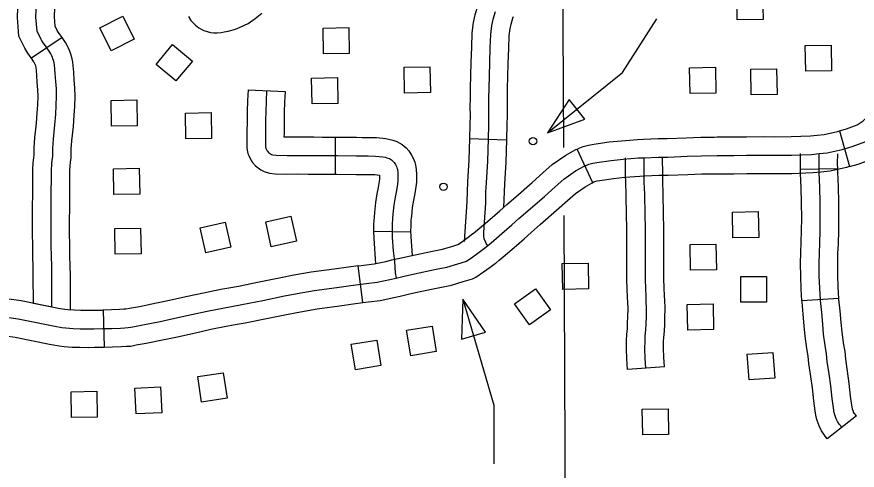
# Model space of a CAD drawing. Extents: x -19 to 366, y -4 to 359.
# Drawn here: x 136.972 to 137.616, y 194.537 to 194.884 of the extents above; entities that cross this region are included whole.
import ezdxf

# ---------------------------------------------------------------- set-up
doc = ezdxf.new("R2010")
doc.units = 0
for name, color, linetype in [('21', 7, 'Continuous'), ('R_Axis Annot', 7, 'Continuous'), ('R_ROW', 7, 'Continuous'), ('R_ROW Annot', 7, 'Continuous'), ('Sheet Fence', 7, 'Continuous')]:
    doc.layers.add(name, color=color, linetype=linetype)

msp = doc.modelspace()

# ---------------------------------------------------------------- linework, layer by layer
at = {"layer": '21'}
for points in [[(137.52432, 194.88184), (137.52398, 194.90155), (137.54375, 194.9019), (137.54409, 194.88219)], [(137.05334, 194.8846), (137.06219, 194.86698), (137.04452, 194.85811), (137.03567, 194.87573)], [(137.20717, 194.85586), (137.20682, 194.87557), (137.22659, 194.87592), (137.22694, 194.85621)], [(137.10669, 194.85029), (137.09412, 194.8351), (137.07889, 194.84771), (137.09146, 194.86289)], [(137.57679, 194.84254), (137.57645, 194.86225), (137.59622, 194.8626), (137.59656, 194.84289)], [(137.26933, 194.82582), (137.26898, 194.84553), (137.28875, 194.84587), (137.2891, 194.82616)], [(137.48814, 194.82551), (137.4878, 194.84522), (137.50756, 194.84557), (137.50791, 194.82586)], [(137.53506, 194.82438), (137.53472, 194.84409), (137.55449, 194.84444), (137.55483, 194.82473)], [(137.1984, 194.81759), (137.19806, 194.8373), (137.21783, 194.83764), (137.21817, 194.81793)], [(137.0447, 194.80047), (137.04436, 194.82018), (137.06413, 194.82053), (137.06447, 194.80082)], [(137.40762, 194.80589), (137.39551, 194.82094), (137.37899, 194.79524)], [(137.10169, 194.79076), (137.10135, 194.81047), (137.12112, 194.81081), (137.12146, 194.7911)], [(137.04662, 194.74811), (137.04628, 194.76782), (137.06605, 194.76817), (137.06639, 194.74846)], [(137.16713, 194.70802), (137.16292, 194.72728), (137.18224, 194.73149), (137.18644, 194.71224)], [(137.52096, 194.71495), (137.52061, 194.73466), (137.54038, 194.735), (137.54073, 194.71529)], [(137.13192, 194.7269), (137.13621, 194.70766), (137.11691, 194.70336), (137.11262, 194.7226)], [(137.04765, 194.70229), (137.04731, 194.722), (137.06707, 194.72235), (137.06742, 194.70264)], [(137.48859, 194.69005), (137.48825, 194.70976), (137.50802, 194.7101), (137.50836, 194.69039)], [(137.39052, 194.67546), (137.39018, 194.69517), (137.40995, 194.69552), (137.41029, 194.67581)], [(137.52703, 194.66568), (137.52703, 194.68539), (137.54681, 194.68539), (137.54681, 194.66568)], [(137.36974, 194.67577), (137.38113, 194.65968), (137.365, 194.64825), (137.3536, 194.66434)], [(137.31295, 194.63735), (137.33149, 194.64276), (137.3141, 194.66787)], [(137.48632, 194.64423), (137.48597, 194.66394), (137.50574, 194.66429), (137.50609, 194.64458)], [(137.27094, 194.64413), (137.29041, 194.64726), (137.29354, 194.62774), (137.27408, 194.62461)], [(137.23168, 194.6139), (137.22848, 194.63335), (137.24799, 194.63656), (137.25119, 194.61711)], [(137.55161, 194.62718), (137.55307, 194.60752), (137.53335, 194.60606), (137.53189, 194.62572)], [(137.13043, 194.61155), (137.13334, 194.59205), (137.11378, 194.58913), (137.11087, 194.60863)], [(137.08236, 194.60067), (137.08326, 194.58098), (137.06351, 194.58007), (137.06261, 194.59977)], [(137.01407, 194.57733), (137.01372, 194.59704), (137.03349, 194.59738), (137.03384, 194.57767)], [(137.45188, 194.56391), (137.45154, 194.58362), (137.47131, 194.58396), (137.47165, 194.56425)]]:
    msp.add_lwpolyline(points, close=True, dxfattribs=at)
for points in [[(137.37899, 194.79524), (137.43641, 194.84145), (137.46261, 194.88267)], [(137.3141, 194.66787), (137.33781, 194.58669), (137.33781, 194.54173)]]:
    msp.add_lwpolyline(points, dxfattribs=at)
for centre in [(137.36776, 194.789), (137.29912, 194.75405)]:
    msp.add_circle(centre, 0.00284, dxfattribs=at)
at = {"layer": 'R_Axis Annot'}
for points in [[(137.39136, 194.78402), (137.39025, 195.0169)], [(137.39331, 194.37438), (137.3916, 194.73192)]]:
    msp.add_lwpolyline(points, dxfattribs=at)
at = {"layer": 'R_ROW'}
for p, q in [((137.00702, 194.86829), (136.98345, 194.85243)), ((137.60265, 194.79688), (137.61035, 194.76954)), ((137.41356, 194.75716), (137.40162, 194.78294)), ((137.40162, 194.78294), (137.40163, 194.78294)), ((137.23725, 194.66527), (137.23387, 194.69348)), ((137.13455, 194.67638), (137.13455, 194.67638)), ((137.03842, 194.65957), (137.03903, 194.63117)), ((137.4685, 194.6162), (137.44016, 194.61413))]:
    msp.add_line(p, q, dxfattribs=at)
for points in [[(136.99909, 194.66198), (136.999, 194.68619), (136.99892, 194.69289), (136.9987, 194.70093), (136.99853, 194.70897), (136.99843, 194.71883), (136.99843, 194.72882), (136.99846, 194.73743), (136.99858, 194.74937), (136.99863, 194.76086), (136.99864, 194.76698), (136.99892, 194.77103), (136.99931, 194.77451), (136.99966, 194.77726), (136.99973, 194.78336), (137.00021, 194.79039), (137.00134, 194.80154), (137.002, 194.80972), (137.00235, 194.81622), (137.00263, 194.82348), (137.00244, 194.82896), (137.00203, 194.83476), (137.00166, 194.8407), (137.00103, 194.84755), (137.0008, 194.84888), (137.00016, 194.85115), (136.99986, 194.85192), (136.99942, 194.85306), (136.99889, 194.85428), (136.99813, 194.85582), (136.99743, 194.8571), (136.99478, 194.86104), (136.99228, 194.86438), (136.99099, 194.86637), (136.99072, 194.86683), (136.98764, 194.87325), (136.98681, 194.88399), (136.98764, 194.90588)], [(137.01284, 194.76195), (137.01284, 194.76648), (137.01307, 194.76974), (137.01342, 194.77283), (137.01385, 194.77628), (137.01393, 194.78279), (137.01437, 194.78919), (137.01549, 194.80026), (137.01617, 194.80878), (137.01654, 194.81556), (137.01684, 194.82345), (137.01663, 194.82971), (137.0162, 194.8357), (137.01583, 194.84179), (137.01512, 194.84942), (137.01467, 194.85201), (137.01364, 194.85571), (137.01309, 194.85708), (137.01257, 194.85845), (137.01177, 194.86027), (137.01074, 194.86237), (137.00957, 194.8645), (137.00702, 194.86829)], [(137.60265, 194.79688), (137.60803, 194.7984), (137.61629, 194.80148), (137.62071, 194.80443), (137.62385, 194.80743), (137.63036, 194.81503), (137.63108, 194.8158), (137.63085, 194.82099), (137.63103, 194.83135), (137.63116, 194.84055), (137.63149, 194.85093), (137.63167, 194.85774), (137.63176, 194.86189)], [(137.61035, 194.76954), (137.61686, 194.77137), (137.6293, 194.77602), (137.63853, 194.78216), (137.64451, 194.78787), (137.65151, 194.79604), (137.66001, 194.80508), (137.65927, 194.82138), (137.65944, 194.83089), (137.65956, 194.83989), (137.65989, 194.85012), (137.66007, 194.85706), (137.66016, 194.86126)], [(136.98443, 194.76198), (136.98444, 194.76749), (136.98477, 194.77231), (136.98521, 194.77619), (136.98546, 194.77823), (136.98554, 194.78393), (136.98606, 194.79159), (136.9872, 194.80283), (136.98783, 194.81067), (136.98816, 194.81688), (136.98841, 194.82351), (136.98825, 194.82821), (136.98786, 194.83382), (136.9875, 194.83961), (136.98694, 194.84569), (136.98693, 194.84574), (136.98669, 194.84658), (136.98662, 194.84675), (136.98627, 194.84768), (136.986, 194.8483), (136.98552, 194.84927), (136.98528, 194.8497), (136.98345, 194.85243)], [(137.58708, 194.7794), (137.59322, 194.78001), (137.6046, 194.78268), (137.61244, 194.78488), (137.6228, 194.78875), (137.62962, 194.79329), (137.63418, 194.79765), (137.64093, 194.80554), (137.64555, 194.81044)], [(137.50674, 194.79213), (137.50884, 194.79216), (137.52147, 194.79222), (137.53131, 194.79233), (137.5448, 194.79243), (137.55308, 194.79235), (137.56556, 194.79247), (137.58033, 194.79301), (137.58568, 194.79354), (137.59089, 194.79406), (137.60106, 194.79643), (137.60265, 194.79688)], [(137.40163, 194.78294), (137.40362, 194.78386), (137.40627, 194.78481), (137.41031, 194.78592), (137.41438, 194.78671), (137.42608, 194.78834), (137.43561, 194.78929), (137.44779, 194.79035), (137.45235, 194.79052), (137.46365, 194.79094), (137.46702, 194.79097), (137.47072, 194.79098), (137.48528, 194.79157), (137.49646, 194.79197), (137.50674, 194.79213)], [(137.32177, 194.71813), (137.3218, 194.71816), (137.3238, 194.71979), (137.32656, 194.72203), (137.33458, 194.72898), (137.34227, 194.73568), (137.3477, 194.74042), (137.3546, 194.74643), (137.36711, 194.75733), (137.37539, 194.76468), (137.38253, 194.77106), (137.39284, 194.77834), (137.4006, 194.78246), (137.40162, 194.78294)], [(137.35703, 194.72971), (137.36393, 194.73572), (137.37649, 194.74666), (137.38484, 194.75407), (137.39139, 194.75993), (137.4003, 194.76622), (137.40692, 194.76974), (137.409, 194.7707), (137.41054, 194.77125), (137.41355, 194.77208), (137.41671, 194.77269), (137.42777, 194.77423), (137.43693, 194.77515), (137.44867, 194.77617), (137.45288, 194.77632)], [(137.43968, 194.71506), (137.43968, 194.71606), (137.43968, 194.7223), (137.43945, 194.73229), (137.43919, 194.748), (137.43884, 194.75729), (137.43876, 194.76329), (137.43868, 194.77624)], [(137.45288, 194.77632), (137.46398, 194.77674), (137.4671, 194.77676), (137.47103, 194.77677), (137.48582, 194.77738), (137.49682, 194.77777), (137.50899, 194.77795), (137.52159, 194.77802), (137.53143, 194.77812), (137.54479, 194.77822), (137.55308, 194.77814), (137.56589, 194.77826), (137.58129, 194.77883), (137.58708, 194.7794)], [(137.45433, 194.61517), (137.45377, 194.62286), (137.45355, 194.62998), (137.45361, 194.63595), (137.4538, 194.63978), (137.45435, 194.64448), (137.45452, 194.64915), (137.45465, 194.65434), (137.45486, 194.66071), (137.45456, 194.66669), (137.4544, 194.66957), (137.45422, 194.67651), (137.45396, 194.68285), (137.45397, 194.69041), (137.4539, 194.7062), (137.45388, 194.71607), (137.45388, 194.72246), (137.45365, 194.73257), (137.45339, 194.74838), (137.45304, 194.75766), (137.45296, 194.76343), (137.45288, 194.77632)], [(137.46809, 194.71509), (137.46809, 194.71608), (137.46809, 194.72263), (137.46785, 194.73285), (137.46759, 194.74877), (137.46724, 194.75802), (137.46716, 194.76357), (137.46709, 194.77641)], [(137.61035, 194.76954), (137.60815, 194.76892), (137.59554, 194.76597), (137.58848, 194.76527), (137.58225, 194.76465), (137.56622, 194.76406), (137.55308, 194.76394), (137.54477, 194.76402), (137.53156, 194.76392), (137.5217, 194.76381), (137.50913, 194.76375), (137.50717, 194.76372)], [(136.98487, 194.66495), (136.9848, 194.68607), (136.98472, 194.69261), (136.9845, 194.70059), (136.98433, 194.70875), (136.98422, 194.71876), (136.98423, 194.72885), (136.98426, 194.73752), (136.98437, 194.74947), (136.98443, 194.7609), (136.98443, 194.76198)], [(136.98487, 194.66495), (137.00278, 194.66137), (137.0039, 194.66115), (137.00887, 194.6603), (137.01118, 194.66), (137.0133, 194.65985), (137.01321, 194.6863), (137.01312, 194.69317), (137.0129, 194.70127), (137.01274, 194.7092), (137.01263, 194.7189), (137.01264, 194.72879), (137.01266, 194.73734), (137.01278, 194.74926), (137.01284, 194.76082), (137.01284, 194.76195)], [(137.50717, 194.76372), (137.49718, 194.76357), (137.48636, 194.76318), (137.47134, 194.76257), (137.46718, 194.76256), (137.4643, 194.76254), (137.45341, 194.76213), (137.44955, 194.76198), (137.43825, 194.76101), (137.42946, 194.76012), (137.41904, 194.75867), (137.41679, 194.75824), (137.41482, 194.75769), (137.41437, 194.75754), (137.41356, 194.75716)], [(137.33903, 194.69557), (137.33943, 194.69588), (137.34174, 194.69776), (137.34481, 194.70025), (137.35322, 194.70753), (137.36095, 194.71427), (137.36637, 194.71901), (137.37326, 194.72501), (137.38587, 194.736), (137.39429, 194.74346), (137.40025, 194.74879), (137.40776, 194.7541), (137.41324, 194.75701), (137.41356, 194.75716)], [(137.33277, 194.70878), (137.33568, 194.71114), (137.3439, 194.71826), (137.35161, 194.72497), (137.35703, 194.72971)], [(137.23387, 194.69348), (137.23807, 194.69398), (137.24591, 194.69507), (137.25508, 194.69691), (137.25967, 194.69796), (137.26583, 194.69937), (137.27389, 194.70122), (137.29066, 194.70476), (137.29843, 194.70634), (137.30624, 194.7086), (137.31021, 194.70981), (137.31363, 194.71211), (137.31812, 194.71534), (137.32177, 194.71814)], [(137.44016, 194.61413), (137.43958, 194.62213), (137.43935, 194.62984), (137.43941, 194.63637), (137.43964, 194.64095), (137.44017, 194.64556), (137.44032, 194.64958), (137.44045, 194.65475), (137.44064, 194.66059), (137.44037, 194.66595), (137.44021, 194.66899), (137.44002, 194.67603), (137.43975, 194.68257), (137.43976, 194.69038), (137.43969, 194.70616), (137.43968, 194.71506)], [(137.4685, 194.6162), (137.46796, 194.62359), (137.46776, 194.63013), (137.46781, 194.63552), (137.46797, 194.6386), (137.46852, 194.64341), (137.46872, 194.64872), (137.46884, 194.65393), (137.46907, 194.66083), (137.46874, 194.66744), (137.4686, 194.67014), (137.46841, 194.67699), (137.46816, 194.68314), (137.46817, 194.69043), (137.4681, 194.70624), (137.46809, 194.7151)], [(137.26283, 194.68411), (137.269, 194.68552), (137.27695, 194.68734), (137.29354, 194.69085), (137.30183, 194.69253), (137.31028, 194.69499), (137.3161, 194.69675), (137.31671, 194.69706), (137.32174, 194.70044), (137.32659, 194.70394), (137.33062, 194.70702), (137.33277, 194.70878)], [(137.23387, 194.69348), (137.22631, 194.69257), (137.21542, 194.69104), (137.19783, 194.6886), (137.18441, 194.68625), (137.17462, 194.68434), (137.15786, 194.68089), (137.14193, 194.6777), (137.13455, 194.67638)], [(137.23725, 194.66527), (137.24171, 194.6658), (137.25067, 194.66704), (137.26104, 194.66913), (137.266, 194.67026), (137.27217, 194.67168), (137.28, 194.67347), (137.29642, 194.67694), (137.30522, 194.67872), (137.31432, 194.68137), (137.32142, 194.68352), (137.32391, 194.68479), (137.32986, 194.68878), (137.33506, 194.69253), (137.33903, 194.69557)], [(137.00002, 194.64744), (137.00133, 194.64718), (137.00674, 194.64625), (137.00976, 194.64586), (137.01538, 194.64546), (137.02081, 194.64531), (137.02678, 194.64524), (137.03145, 194.64528), (137.0377, 194.64535), (137.0451, 194.64551), (137.05166, 194.64579), (137.05506, 194.646), (137.05761, 194.64616), (137.06105, 194.64684), (137.06873, 194.64816), (137.08213, 194.65092), (137.09102, 194.65282), (137.10606, 194.65615), (137.11801, 194.65875), (137.1312, 194.66135), (137.14458, 194.66375), (137.16068, 194.66697), (137.17741, 194.67041), (137.187, 194.67228), (137.20003, 194.67457), (137.21739, 194.67697), (137.22814, 194.67848), (137.23989, 194.67989), (137.24829, 194.68106), (137.25806, 194.68302), (137.26283, 194.68411)], [(137.13455, 194.67638), (137.12857, 194.67531), (137.11513, 194.67266), (137.10301, 194.67002), (137.088, 194.6667), (137.07921, 194.66482), (137.06609, 194.66212), (137.05848, 194.66081), (137.05579, 194.66028), (137.05417, 194.66018), (137.05092, 194.65997), (137.04465, 194.65971), (137.03842, 194.65957)], [(136.93846, 194.66886), (136.94617, 194.66947), (136.95802, 194.66925), (136.97557, 194.6668), (137.00278, 194.66137), (137.0039, 194.66115), (137.00887, 194.6603), (137.01118, 194.66), (137.01608, 194.65965), (137.02109, 194.65951), (137.0268, 194.65945), (137.03131, 194.65949), (137.03746, 194.65955), (137.03842, 194.65957)], [(137.13956, 194.64842), (137.14722, 194.64979), (137.1635, 194.65305), (137.18021, 194.65648), (137.18959, 194.65832), (137.20223, 194.66053), (137.21935, 194.6629), (137.22997, 194.66439), (137.23725, 194.66527)], [(136.9569, 194.65506), (136.97319, 194.65279), (137.00002, 194.64744)], [(137.03903, 194.63117), (137.04556, 194.63131), (137.0524, 194.6316), (137.05595, 194.63182), (137.05944, 194.63204), (137.06363, 194.63287), (137.07137, 194.6342), (137.08505, 194.63702), (137.09404, 194.63895), (137.1091, 194.64227), (137.12089, 194.64484), (137.13382, 194.64739), (137.13956, 194.64842)], [(136.9407, 194.64054), (136.94702, 194.64104), (136.95579, 194.64088), (136.97082, 194.63878), (136.99727, 194.6335), (136.99877, 194.63321), (137.00461, 194.63221), (137.00833, 194.63172), (137.01469, 194.63127), (137.02053, 194.63111), (137.02676, 194.63104), (137.03158, 194.63108), (137.03793, 194.63115), (137.03903, 194.63117)]]:
    msp.add_lwpolyline(points, dxfattribs=at)
at = {"layer": 'R_ROW Annot'}
for p, q in [((137.14941, 194.82839), (137.17779, 194.82702)), ((137.21639, 194.76369), (137.21647, 194.7921)), ((137.31916, 194.79091), (137.34756, 194.78994)), ((137.60129, 194.76766), (137.57288, 194.76737)), ((137.24555, 194.72007), (137.27395, 194.71963)), ((137.60225, 194.66837), (137.57389, 194.66675)), ((137.61566, 194.5786), (137.59333, 194.56104))]:
    msp.add_line(p, q, dxfattribs=at)
for points in [[(136.98345, 194.85243), (136.98318, 194.85282), (136.98062, 194.85626), (136.97894, 194.85886), (136.97819, 194.86009), (136.97368, 194.86951), (136.97259, 194.88371), (136.97344, 194.90641)], [(137.00702, 194.86829), (137.00637, 194.86926), (137.00395, 194.8725), (137.0032, 194.87366), (137.0016, 194.87699), (137.00104, 194.88427), (137.00183, 194.90534)], [(137.32655, 194.89535), (137.32554, 194.89298), (137.32322, 194.88585), (137.32192, 194.87987), (137.32099, 194.8719), (137.32052, 194.86088), (137.32015, 194.84927), (137.31964, 194.82956), (137.31952, 194.82247), (137.31948, 194.81487), (137.31954, 194.80887), (137.31943, 194.8017), (137.31917, 194.79106), (137.31916, 194.79091)], [(137.10366, 194.88444), (137.10555, 194.88145), (137.10747, 194.87937), (137.10921, 194.8777), (137.11156, 194.87584), (137.11548, 194.87372), (137.11799, 194.87299), (137.12061, 194.87229), (137.12317, 194.87198), (137.12564, 194.87192), (137.12865, 194.87219), (137.13108, 194.87259), (137.1342, 194.87315), (137.1369, 194.87389), (137.13973, 194.87485), (137.14343, 194.87632), (137.14953, 194.87914), (137.15492, 194.88296), (137.15993, 194.88696)], [(137.33885, 194.88799), (137.33695, 194.88213), (137.33595, 194.87753), (137.33516, 194.87077), (137.33471, 194.86035), (137.33434, 194.84886), (137.33384, 194.82926), (137.33372, 194.8223), (137.33368, 194.81491), (137.33375, 194.80884), (137.33364, 194.80142), (137.33337, 194.79063), (137.33279, 194.77364), (137.33184, 194.7571), (137.33146, 194.74996), (137.33124, 194.74171), (137.33025, 194.72654), (137.32974, 194.71892), (137.32977, 194.71623), (137.33018, 194.71447), (137.33133, 194.71167), (137.33217, 194.70976), (137.33277, 194.70878)], [(137.35269, 194.88422), (137.35217, 194.88299), (137.35068, 194.87842), (137.34998, 194.87519), (137.34932, 194.86964), (137.34891, 194.85982), (137.34854, 194.84845), (137.34804, 194.82895), (137.34792, 194.82214), (137.34789, 194.81495), (137.34795, 194.80881), (137.34784, 194.80113), (137.34757, 194.79021), (137.34756, 194.78993)], [(137.14941, 194.82839), (137.14902, 194.82017), (137.14868, 194.8118), (137.14862, 194.80555), (137.14852, 194.79467), (137.14845, 194.78825), (137.14852, 194.78393), (137.14875, 194.78202), (137.14927, 194.7796), (137.14996, 194.77787), (137.15064, 194.77624), (137.15165, 194.77441), (137.15283, 194.77275), (137.15504, 194.77013), (137.15711, 194.76848), (137.15907, 194.76709), (137.16185, 194.76561), (137.16576, 194.76438), (137.17017, 194.76407), (137.17922, 194.76381), (137.18712, 194.76382), (137.19554, 194.76381), (137.19963, 194.76375), (137.20622, 194.76372), (137.21639, 194.76369)], [(137.1636, 194.82771), (137.16321, 194.81954), (137.16288, 194.81145), (137.16283, 194.80542), (137.16273, 194.79452), (137.16265, 194.78828), (137.16271, 194.7849), (137.16277, 194.78438), (137.16291, 194.78375), (137.16311, 194.78323), (137.16344, 194.78244), (137.16369, 194.78198), (137.16407, 194.78146), (137.165, 194.78036), (137.16565, 194.77983), (137.16655, 194.7792), (137.16737, 194.77876), (137.16842, 194.77843), (137.17086, 194.77826), (137.17942, 194.77802), (137.18712, 194.77802), (137.19564, 194.77802), (137.19977, 194.77796), (137.20628, 194.77792), (137.21758, 194.77789), (137.23234, 194.77775), (137.23665, 194.77766), (137.24146, 194.77761), (137.24712, 194.77757), (137.25263, 194.77707), (137.25452, 194.77664), (137.25586, 194.77622), (137.25767, 194.77561), (137.25922, 194.77476), (137.26038, 194.77374), (137.26127, 194.77273), (137.26238, 194.7711), (137.26319, 194.76949), (137.26352, 194.76865), (137.26379, 194.76749), (137.26398, 194.76662), (137.26416, 194.76555), (137.26424, 194.76346), (137.26425, 194.76179), (137.26428, 194.76059), (137.26422, 194.75888), (137.2638, 194.75603), (137.26309, 194.75128), (137.26216, 194.74611), (137.26113, 194.74004), (137.26045, 194.73295), (137.26007, 194.72963), (137.25983, 194.72509), (137.25975, 194.71984), (137.25987, 194.71521), (137.2606, 194.70491), (137.26151, 194.69671), (137.26217, 194.68814), (137.26283, 194.68411)], [(137.17779, 194.82702), (137.1774, 194.81891), (137.17708, 194.81109), (137.17703, 194.80529), (137.17693, 194.79437), (137.17691, 194.7923), (137.17962, 194.79222), (137.18712, 194.79223), (137.19575, 194.79222), (137.19991, 194.79216), (137.20634, 194.79213), (137.21647, 194.7921)], [(137.21647, 194.7921), (137.21767, 194.7921), (137.23255, 194.79195), (137.23687, 194.79187), (137.2416, 194.79181), (137.24782, 194.79177), (137.25488, 194.79113), (137.25822, 194.79036), (137.26022, 194.78974), (137.26341, 194.78867), (137.26743, 194.78645), (137.27045, 194.7838), (137.27251, 194.78146), (137.27465, 194.77833), (137.27616, 194.77531), (137.27711, 194.77291), (137.27764, 194.77064), (137.27794, 194.7693), (137.27831, 194.76699), (137.27845, 194.76377), (137.27845, 194.76201), (137.2785, 194.76052), (137.27838, 194.75758), (137.27786, 194.75397), (137.27711, 194.74896), (137.27615, 194.74366), (137.27522, 194.73817), (137.27457, 194.73147), (137.27423, 194.72845), (137.27403, 194.7246), (137.27395, 194.71963)], [(137.31916, 194.79091), (137.3186, 194.77429), (137.31766, 194.75788), (137.31727, 194.75053), (137.31704, 194.74237), (137.31507, 194.71208)], [(137.34756, 194.78994), (137.34698, 194.77299), (137.34602, 194.75631), (137.34506, 194.73811)], [(137.57288, 194.76737), (137.57283, 194.77197), (137.57287, 194.77948)], [(137.6045, 194.56982), (137.60255, 194.57229), (137.60116, 194.57431), (137.60021, 194.57629), (137.59914, 194.5793), (137.5987, 194.5808), (137.59804, 194.58464), (137.59704, 194.59193), (137.59599, 194.60157), (137.59481, 194.61079), (137.59334, 194.62031), (137.59284, 194.62606), (137.5918, 194.63238), (137.59051, 194.64122), (137.58979, 194.64884), (137.58905, 194.65764), (137.58811, 194.66686), (137.58756, 194.67643), (137.58721, 194.68585), (137.58709, 194.69527), (137.58728, 194.7033), (137.58762, 194.71093), (137.58788, 194.72039), (137.5879, 194.72979), (137.58787, 194.74205), (137.5876, 194.75344), (137.58711, 194.76484), (137.58704, 194.772), (137.58708, 194.7794)], [(137.60129, 194.76766), (137.60124, 194.77204), (137.60128, 194.77933)], [(137.21639, 194.76369), (137.21749, 194.76369), (137.23213, 194.76355), (137.23643, 194.76346), (137.24133, 194.76341), (137.24643, 194.76337), (137.25004, 194.76304), (137.25004, 194.76156), (137.25007, 194.76065), (137.25005, 194.76018), (137.24975, 194.7581), (137.24908, 194.75359), (137.24817, 194.74856), (137.24704, 194.74191), (137.24632, 194.73443), (137.24591, 194.7308), (137.24563, 194.72558), (137.24555, 194.72007)], [(137.57389, 194.66675), (137.57337, 194.67576), (137.57301, 194.68549), (137.57288, 194.69534), (137.57308, 194.70378), (137.57342, 194.71144), (137.57367, 194.7206), (137.5737, 194.72979), (137.57366, 194.74186), (137.5734, 194.75297), (137.57291, 194.76447), (137.57288, 194.76737)], [(137.60225, 194.66837), (137.60175, 194.6771), (137.60141, 194.6862), (137.6013, 194.69519), (137.60147, 194.70282), (137.60181, 194.71041), (137.60208, 194.72017), (137.60211, 194.72979), (137.60207, 194.74224), (137.60179, 194.75391), (137.60131, 194.76521), (137.60129, 194.76766)], [(137.24555, 194.71985), (137.24555, 194.71967), (137.24567, 194.71453), (137.24706, 194.69507)], [(137.27395, 194.72002), (137.27406, 194.7159), (137.27509, 194.70149)], [(137.59333, 194.56104), (137.5911, 194.56388), (137.58885, 194.56715), (137.58708, 194.5708), (137.58563, 194.5749), (137.58484, 194.57755), (137.584, 194.58247), (137.58294, 194.59019), (137.58188, 194.5999), (137.58075, 194.60881), (137.57923, 194.61861), (137.57874, 194.62428), (137.57776, 194.6302), (137.5764, 194.63953), (137.57564, 194.64757), (137.5749, 194.65633), (137.57395, 194.66573), (137.57389, 194.66675)], [(137.61566, 194.5786), (137.614, 194.58071), (137.61348, 194.58148), (137.61333, 194.58177), (137.61266, 194.58369), (137.61255, 194.58404), (137.61208, 194.58681), (137.61114, 194.59366), (137.6101, 194.60324), (137.60888, 194.61277), (137.60745, 194.62202), (137.60694, 194.62784), (137.60583, 194.63456), (137.60462, 194.64292), (137.60393, 194.65011), (137.60319, 194.65896), (137.60227, 194.66798), (137.60225, 194.66838)]]:
    msp.add_lwpolyline(points, dxfattribs=at)
at = {"layer": 'Sheet Fence'}
for points in [[(139.44064, 1.53154), (139.25106, 10.14733), (139.06082, 18.76327), (138.86992, 27.37935), (138.67836, 35.99557), (138.48613, 44.61194), (138.29325, 53.22845), (138.09971, 61.84511), (137.9055, 70.46191), (137.71065, 79.07885), (137.51513, 87.69595), (137.31896, 96.31318), (137.12214, 104.93057), (136.92466, 113.54809), (136.72653, 122.16577), (136.52775, 130.78359), (136.32832, 139.40156), (136.12824, 148.01968), (135.9275, 156.63794), (135.72612, 165.25636), (135.5241, 173.87492), (135.32143, 182.49362), (135.11811, 191.11248), (134.91415, 199.73149), (134.70954, 208.35064), (134.50429, 216.96995), (134.2984, 225.5894), (134.09187, 234.209), (133.8847, 242.82876), (133.6769, 251.44866), (133.46845, 260.06872), (133.25937, 268.68892), (133.04965, 277.30928), (132.8393, 285.92978), (132.62831, 294.55044), (132.41669, 303.17125), (132.20444, 311.79221), (131.99156, 320.41333), (131.77805, 329.0346), (131.56391, 337.65601), (131.34914, 346.27759)], [(0, 189.51617), (7.11214, 189.52059), (14.22427, 189.53386), (21.33637, 189.55597), (28.44845, 189.58693), (35.56048, 189.62672), (42.67245, 189.67537), (49.78436, 189.73285), (56.89619, 189.79918), (64.00793, 189.87436), (71.11958, 189.95838), (78.23111, 190.05124), (85.34253, 190.15294), (92.45381, 190.26349), (99.56495, 190.38288), (106.67593, 190.51112), (113.78675, 190.6482), (120.89739, 190.79412), (128.00785, 190.94888), (135.11811, 191.11248), (142.22816, 191.28493), (149.33799, 191.46621), (156.44759, 191.65634), (163.55694, 191.85531), (170.66605, 192.06312), (177.77489, 192.27977), (184.88345, 192.50526), (191.99173, 192.73959), (199.09971, 192.98276), (206.20739, 193.23477), (213.31474, 193.49561), (220.42177, 193.7653), (227.52845, 194.04382), (234.63479, 194.33118), (241.74076, 194.62738), (248.84635, 194.93241), (255.95157, 195.24628), (263.05638, 195.56898), (270.16079, 195.90052), (277.26478, 196.24089), (284.36834, 196.5901), (291.47147, 196.94814), (298.57414, 197.31501), (305.67635, 197.69072), (312.77809, 198.07525), (319.87934, 198.46862), (326.9801, 198.87082), (334.08035, 199.28185), (341.18009, 199.7017)]]:
    msp.add_spline(points, degree=3, dxfattribs=at)

doc.saveas('drawing.dxf')
